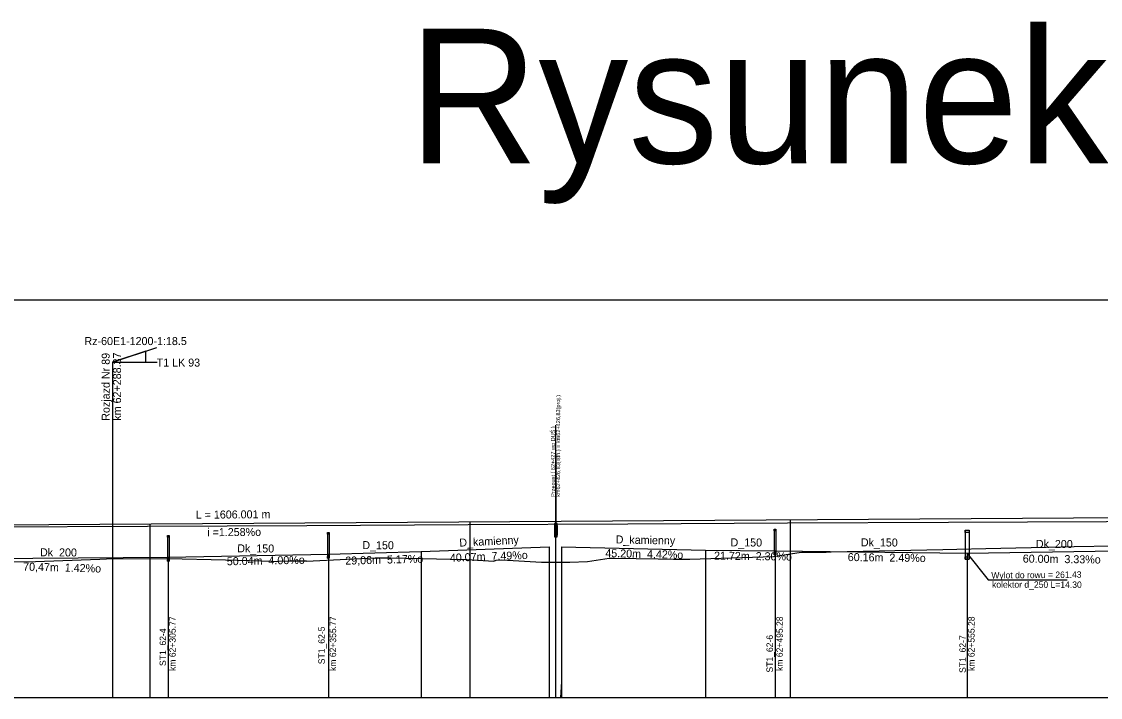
# Model space of a CAD drawing. Extents: x 6445630 to 6518227, y 5499240 to 5511716.
# Drawn here: x 6461491.2 to 6461828.1, y 5509129.7 to 5509340.7 of the extents above; entities that cross this region are included whole.
import ezdxf

# ---------------------------------------------------------------- set-up
doc = ezdxf.new("R2010")
doc.units = 0
for name, color, linetype in [('Default', 7, 'Continuous'), ('TOR_PROF-drenaze', 7, 'Continuous'), ('TOR_PROF-drenokolektory', 7, 'Continuous'), ('TOR_PROF-obiekty+opisy', 7, 'Continuous'), ('TOR_PROF-opisy glowne', 7, 'Continuous'), ('TOR_PROF-opisy pomocnicze', 7, 'Continuous'), ('TOR_PROF-rozjazdy', 7, 'Continuous'), ('TOR_PROF-studnie i osadniki', 7, 'Continuous'), ('TOR_PROF-tor istniejacy T1', 7, 'Continuous'), ('TOR_PROF-tor projektowany', 7, 'Continuous'), ('TOR_PROF-uklad odniesienia', 7, 'Continuous'), ('TOR_RAMKI-dodatkowe3', 7, 'Continuous'), ('TOR_RAMKI-MASKA WYCIECIA', 7, 'Continuous')]:
    doc.layers.add(name, color=color, linetype=linetype)

msp = doc.modelspace()

# ---------------------------------------------------------------- linework, layer by layer
at = {"layer": 'TOR_PROF-drenaze'}
for points in [[(6461616, 5509175.24), (6461656, 5509176.74)], [(6461659.77, 5509176.74), (6461704.77, 5509175.74)], [(6461536.98, 5509173.49), (6461586.98, 5509174.49)], [(6461586.98, 5509174.49), (6461616, 5509175.24)], [(6461704.77, 5509175.74), (6461726.49, 5509175.49)], [(6461726.49, 5509175.49), (6461786.49, 5509174.74)]]:
    msp.add_lwpolyline(points, dxfattribs=at)
at = {"layer": 'TOR_PROF-drenokolektory'}
for points in [[(6461656, 5509176.74), (6461656, 5509134.74), (6461656, 5509129.74), (6461656, 5509129.74)], [(6461656, 5509176.74), (6461656, 5509134.74), (6461656, 5509129.74), (6461656, 5509129.74)], [(6461659.77, 5509176.74), (6461659.77, 5509134.74), (6461659.5, 5509129.74), (6461659.5, 5509129.74)], [(6461659.77, 5509176.74), (6461659.77, 5509134.74), (6461659.77, 5509129.74), (6461659.77, 5509129.74)], [(6461466.51, 5509172.99), (6461536.98, 5509173.49)], [(6461536.98, 5509173.49), (6461536.98, 5509134.74), (6461536.98, 5509129.74), (6461536.98, 5509129.74)], [(6461536.98, 5509173.49), (6461536.98, 5509134.74), (6461536.98, 5509129.74), (6461536.98, 5509129.74)], [(6461536.98, 5509173.49), (6461536.98, 5509134.74), (6461536.98, 5509129.74), (6461536.98, 5509129.74)], [(6461586.98, 5509174.49), (6461586.98, 5509134.74), (6461586.98, 5509129.74), (6461586.98, 5509129.74)], [(6461586.98, 5509174.49), (6461586.98, 5509134.74), (6461586.98, 5509129.74), (6461586.98, 5509129.74)], [(6461586.98, 5509174.49), (6461586.98, 5509134.74), (6461586.98, 5509129.74), (6461586.98, 5509129.74)], [(6461616, 5509175.24), (6461616, 5509134.74), (6461616, 5509129.74), (6461616, 5509129.74)], [(6461616, 5509175.24), (6461616, 5509134.74), (6461616, 5509129.74), (6461616, 5509129.74)], [(6461616, 5509175.24), (6461616, 5509134.74), (6461616, 5509129.74), (6461616, 5509129.74)], [(6461704.77, 5509175.74), (6461704.77, 5509134.74), (6461704.77, 5509129.74), (6461704.77, 5509129.74)], [(6461704.77, 5509175.74), (6461704.77, 5509134.74), (6461704.77, 5509129.74), (6461704.77, 5509129.74)], [(6461704.77, 5509175.74), (6461704.77, 5509134.74), (6461704.77, 5509129.74), (6461704.77, 5509129.74)], [(6461726.49, 5509175.49), (6461726.49, 5509134.74), (6461726.49, 5509129.74), (6461726.49, 5509129.74)], [(6461726.49, 5509175.49), (6461726.49, 5509134.74), (6461726.49, 5509129.74), (6461726.49, 5509129.74)], [(6461726.49, 5509175.49), (6461726.49, 5509134.74), (6461726.49, 5509129.74), (6461726.49, 5509129.74)], [(6461786.49, 5509174.74), (6461846.49, 5509175.74)], [(6461786.49, 5509174.74), (6461786.49, 5509134.74), (6461786.49, 5509129.74), (6461786.49, 5509129.74)], [(6461786.49, 5509174.74), (6461786.49, 5509134.74), (6461786.49, 5509129.74), (6461786.49, 5509129.74)], [(6461786.49, 5509174.74), (6461786.49, 5509134.74), (6461786.49, 5509129.74), (6461786.49, 5509129.74)]]:
    msp.add_lwpolyline(points, dxfattribs=at)
at = {"layer": 'TOR_PROF-obiekty+opisy'}
for p, q in [((6461658.04, 5509129.74), (6461658.04, 5509214.74)), ((6461658.04, 5509205.74), (6461658.04, 5509183.85)), ((6461658.04, 5509205.74), (6461658.04, 5509184.74)), ((6461658.04, 5509205.74), (6461658.04, 5509184.71)), ((6461658.04, 5509205.74), (6461658.04, 5509184.74)), ((6461786.51, 5509174.71), (6461793.11, 5509166.45)), ((6461793.11, 5509166.45), (6461817.76, 5509166.45))]:
    msp.add_line(p, q, dxfattribs=at)
for points in [[(6461658.5, 5509183.98), (6461657.58, 5509183.98), (6461657.58, 5509179.9), (6461658.5, 5509179.9)], [(6461658.42, 5509183.44), (6461657.67, 5509183.44), (6461657.67, 5509180.44), (6461658.42, 5509180.44)]]:
    msp.add_lwpolyline(points, close=True, dxfattribs=at)
for points in [[(6461658.5, 5509179.9), (6461658.5, 5509183.98), (6461657.58, 5509183.98), (6461657.58, 5509179.9), (6461658.5, 5509179.9)], [(6461658.42, 5509180.44), (6461657.67, 5509180.44), (6461657.67, 5509183.44), (6461658.42, 5509183.44), (6461658.42, 5509180.44)]]:
    msp.add_lwpolyline(points, dxfattribs=at)
at = {"layer": 'TOR_PROF-rozjazdy'}
for q in [(6461533.36, 5509238.98), (6461519.58, 5509129.74), (6461533.5, 5509234.4)]:
    msp.add_line((6461519.58, 5509234.4), q, dxfattribs=at)
for points in [[(6461529.98, 5509237.86), (6461519.58, 5509234.4), (6461529.98, 5509234.4), (6461529.98, 5509237.86)], [(6461519.58, 5509234.4), (6461529.98, 5509234.4), (6461529.98, 5509237.86), (6461519.58, 5509234.4)]]:
    msp.add_lwpolyline(points, dxfattribs=at)
at = {"layer": 'TOR_PROF-studnie i osadniki'}
for p, q in [((6461536.73, 5509180.24), (6461536.73, 5509172.24)), ((6461536.73, 5509180.24), (6461537.23, 5509180.24)), ((6461537.23, 5509180.24), (6461537.23, 5509172.24)), ((6461586.73, 5509181.24), (6461586.73, 5509173.24)), ((6461586.73, 5509181.24), (6461587.23, 5509181.24)), ((6461587.23, 5509181.24), (6461587.23, 5509173.24)), ((6461726.24, 5509182.24), (6461726.24, 5509174.24)), ((6461726.24, 5509182.24), (6461726.74, 5509182.24)), ((6461726.74, 5509182.24), (6461726.74, 5509174.24)), ((6461785.84, 5509181.94), (6461785.84, 5509172.94)), ((6461785.84, 5509181.94), (6461787.14, 5509181.94)), ((6461787.14, 5509181.94), (6461787.14, 5509172.94)), ((6461586.73, 5509173.24), (6461587.23, 5509173.24)), ((6461726.24, 5509174.24), (6461726.74, 5509174.24)), ((6461536.73, 5509172.24), (6461537.23, 5509172.24)), ((6461785.84, 5509172.94), (6461787.14, 5509172.94))]:
    msp.add_line(p, q, dxfattribs=at)
for points in [[(6461536.73, 5509180.24), (6461537.23, 5509180.24), (6461537.23, 5509179.74), (6461536.73, 5509179.74)], [(6461586.73, 5509181.24), (6461587.23, 5509181.24), (6461587.23, 5509180.74), (6461586.73, 5509180.74)], [(6461726.24, 5509182.24), (6461726.74, 5509182.24), (6461726.74, 5509181.74), (6461726.24, 5509181.74)], [(6461785.84, 5509181.94), (6461787.14, 5509181.94), (6461787.14, 5509181.24), (6461785.84, 5509181.24)], [(6461586.73, 5509173.74), (6461587.23, 5509173.74), (6461587.23, 5509173.24), (6461586.73, 5509173.24)], [(6461726.24, 5509174.74), (6461726.74, 5509174.74), (6461726.74, 5509174.24), (6461726.24, 5509174.24)], [(6461785.84, 5509173.64), (6461787.14, 5509173.64), (6461787.14, 5509172.94), (6461785.84, 5509172.94)], [(6461536.73, 5509172.74), (6461537.23, 5509172.74), (6461537.23, 5509172.24), (6461536.73, 5509172.24)]]:
    msp.add_lwpolyline(points, close=True, dxfattribs=at)
at = {"layer": 'TOR_PROF-tor istniejacy T1'}
msp.add_lwpolyline([(6462178.77, 5509186.49), (6462126.11, 5509186.34), (6462077.45, 5509186.09), (6462028.26, 5509185.84), (6461979.25, 5509185.54), (6461930.81, 5509185.24), (6461880.47, 5509184.89), (6461830.06, 5509184.59), (6461780.67, 5509184.39), (6461730.44, 5509184.09), (6461680.54, 5509183.84), (6461630.6, 5509183.59), (6461580.29, 5509183.34), (6461530.46, 5509183.09), (6461480.28, 5509182.84)], dxfattribs=at)
at = {"layer": 'TOR_PROF-tor projektowany'}
msp.add_line((6460751.21, 5509179.04), (6462357.21, 5509189.14), dxfattribs=at)
msp.add_line((6460751.21, 5509179.04), (6462357.21, 5509189.14), dxfattribs=at)
for points in [[(6461531.21, 5509183.94), (6461531.21, 5509134.74), (6461531.21, 5509129.74), (6461531.21, 5509129.74)], [(6461531.21, 5509183.94), (6461531.21, 5509134.74), (6461531.21, 5509129.74), (6461531.21, 5509129.74)], [(6461631.21, 5509184.57), (6461631.21, 5509134.74), (6461631.21, 5509129.74), (6461631.21, 5509129.74)], [(6461631.21, 5509184.57), (6461631.21, 5509134.74), (6461631.21, 5509129.74), (6461631.21, 5509129.74)], [(6461731.21, 5509185.2), (6461731.21, 5509134.74), (6461731.21, 5509129.74), (6461731.21, 5509129.74)], [(6461731.21, 5509185.2), (6461731.21, 5509134.74), (6461731.21, 5509129.74), (6461731.21, 5509129.74)]]:
    msp.add_lwpolyline(points, dxfattribs=at)
at = {"layer": 'TOR_PROF-uklad odniesienia'}
msp.add_line((6452331.21, 5509129.74), (6462731.21, 5509129.74), dxfattribs=at)
at = {"layer": 'TOR_RAMKI-dodatkowe3'}
for p, q in [((6461792.31, 5509176.25), (6461815.89, 5509176.77)), ((6461815.89, 5509176.77), (6461819.95, 5509176.88)), ((6461819.95, 5509176.88), (6461832.33, 5509177.06)), ((6461592.71, 5509172.85), (6461601.6, 5509173.28)), ((6461601.6, 5509173.28), (6461603.37, 5509173.28)), ((6461603.37, 5509173.28), (6461606.54, 5509173.29)), ((6461606.54, 5509173.29), (6461630.23, 5509172.84)), ((6461667.92, 5509172.18), (6461674.71, 5509173.25)), ((6461674.71, 5509173.25), (6461676.24, 5509173.26)), ((6461676.24, 5509173.26), (6461689.98, 5509173)), ((6461699.86, 5509172.92), (6461725.99, 5509173.69)), ((6461725.99, 5509173.69), (6461726.06, 5509173.7)), ((6461726.06, 5509173.7), (6461733.31, 5509174.9)), ((6461733.31, 5509174.9), (6461734.07, 5509174.98)), ((6461734.07, 5509174.98), (6461734.84, 5509175.03)), ((6461734.84, 5509175.03), (6461737.21, 5509175.06)), ((6461737.21, 5509175.06), (6461742.48, 5509175.12)), ((6461742.48, 5509175.12), (6461744.06, 5509175.18)), ((6461744.06, 5509175.18), (6461778.89, 5509175.95)), ((6461778.89, 5509175.95), (6461783.25, 5509176.06)), ((6461783.25, 5509176.06), (6461792.31, 5509176.25)), ((6461485.24, 5509172.15), (6461492.57, 5509172.07)), ((6461492.57, 5509172.07), (6461512.68, 5509172.77)), ((6461512.68, 5509172.77), (6461515.62, 5509172.88)), ((6461515.62, 5509172.88), (6461517.65, 5509172.95)), ((6461517.65, 5509172.95), (6461536.57, 5509173.12)), ((6461536.57, 5509173.12), (6461536.88, 5509173.12)), ((6461536.88, 5509173.12), (6461554.87, 5509172.66)), ((6461554.87, 5509172.66), (6461569.57, 5509172.28)), ((6461569.57, 5509172.28), (6461570.71, 5509172.2)), ((6461570.71, 5509172.2), (6461571.36, 5509172.29)), ((6461571.36, 5509172.29), (6461574.72, 5509172.38)), ((6461574.72, 5509172.38), (6461580.01, 5509172.33)), ((6461580.01, 5509172.33), (6461580.17, 5509172.32)), ((6461580.17, 5509172.32), (6461592.71, 5509172.85)), ((6461630.23, 5509172.84), (6461638.68, 5509172.26)), ((6461638.68, 5509172.26), (6461639.42, 5509172.63)), ((6461639.42, 5509172.63), (6461641.2, 5509172.64)), ((6461641.2, 5509172.64), (6461653.52, 5509171.99)), ((6461653.52, 5509171.99), (6461661.31, 5509172.01)), ((6461661.31, 5509172.01), (6461662.37, 5509171.98)), ((6461662.37, 5509171.98), (6461667.92, 5509172.18)), ((6461689.98, 5509173), (6461694.77, 5509172.91)), ((6461694.77, 5509172.91), (6461699.86, 5509172.92))]:
    msp.add_line(p, q, dxfattribs=at)
at = {"layer": 'TOR_RAMKI-MASKA WYCIECIA'}
msp.add_lwpolyline([(6460741.75, 5508966.75), (6462761.75, 5508966.75), (6462761.75, 5509253.75), (6460741.75, 5509253.75)], close=True, dxfattribs=at)

# ---------------------------------------------------------------- texts
at = {"layer": 'Default'}
for p in [(6461580.29, 5509183.34), (6461630.6, 5509183.59), (6461680.54, 5509183.84), (6461730.44, 5509184.09), (6461780.67, 5509184.39), (6461530.46, 5509183.09)]:
    msp.add_text('+', height=0.001, dxfattribs=at).set_placement(p)
at = {"layer": 'TOR_PROF-drenaze'}
for s, rotation, p in [('D_kamienny', 2.8283, (6461627.95, 5509176.8)), ('D_kamienny', 358.8446, (6461676.71, 5509177.82)), ('Dk_150', 359.6772, (6461558.53, 5509175.03)), ('D_150', 359.6772, (6461597.59, 5509176.04)), ('D_150', 359.6772, (6461712.59, 5509176.89)), ('Dk_150', 359.6772, (6461753.3, 5509176.9)), ('Dk_200', 359.6772, (6461807.95, 5509176.42)), ('Dk_200', 359.6772, (6461496.92, 5509173.8)), ('50.04m  4.00%o  ', 1.1458, (6461555.29, 5509170.97)), (' 29,06m  5.17%o  ', 1.4805, (6461591.37, 5509171.15)), ('40.07m  7.49%o  ', 2.1479, (6461624.97, 5509172.06)), ('45.20m  4.42%o  ', 358.727, (6461673.47, 5509173.55)), ('21.72m  2.30%o  ', 359.3405, (6461707.43, 5509172.75)), ('60.16m  2.49%o  ', 359.2838, (6461749.2, 5509172.31)), ('60.00m  3.33%o  ', 359.2838, (6461803.86, 5509171.83)), ('70,47m  1.42%o  ', 358.4852, (6461491.63, 5509169.35))]:
    msp.add_text(s, height=2.5, rotation=rotation, dxfattribs=at).set_placement(p)
at = {"layer": 'TOR_PROF-obiekty+opisy'}
for s, p in [(' km62+426,83(istn.) = km62+426,83(proj.) ', (6461659.38, 5509191.87)), (' Przepust ( 62+427 wg DUŚ )', (6461657.76, 5509191.87))]:
    msp.add_text(s, height=1.25, rotation=90, dxfattribs=at).set_placement(p)
at = {"layer": 'TOR_PROF-opisy glowne'}
for s, rotation, p in [('Wylot do rowu = 261.43', 0.4945, (6461794.06, 5509166.85)), ('kolektor d_250 L=14.30', 359.8879, (6461794.27, 5509163.98)), ('km 62+305.77', 90, (6461539.3, 5509137.99)), ('km 62+355.77', 90, (6461589.42, 5509137.99)), ('km 62+495.28', 90, (6461728.93, 5509137.99)), ('km 62+555.28', 90, (6461788.82, 5509137.99)), ('ST1_62-4', 90, (6461536.27, 5509139.54)), ('ST1_62-5', 90, (6461585.86, 5509140.1)), ('ST1_62-6', 90, (6461725.83, 5509137.5)), ('ST1_62-7', 90, (6461786.07, 5509137.38))]:
    msp.add_text(s, height=2, rotation=rotation, dxfattribs=at).set_placement(p)
at = {"layer": 'TOR_PROF-opisy pomocnicze'}
for s, p in [('L = 1606.001 m', (6461545.56, 5509185.53)), ('L = 1606.001 m', (6461545.56, 5509185.53)), ('  i =1.258%o', (6461547.3, 5509180.04)), ('  i =1.258%o', (6461547.3, 5509180.04))]:
    msp.add_text(s, height=2.5, rotation=0.3603, dxfattribs=at).set_placement(p)
at = {"layer": 'TOR_PROF-rozjazdy'}
for s, p in [('Rz-60E1-1200-1:18.5', (6461510.8, 5509239.74)), ('T1 LK 93', (6461533.36, 5509233.02))]:
    msp.add_text(s, height=2.5, dxfattribs=at).set_placement(p)
for s, p in [('Rozjazd Nr 89', (6461518.69, 5509216.11)), ('km 62+288.37', (6461522.24, 5509216.13))]:
    msp.add_text(s, height=2.5, rotation=90, dxfattribs=at).set_placement(p)
at = {"layer": 'TOR_PROF-uklad odniesienia'}
msp.add_text('Rysunek 4.03', height=42, dxfattribs=at).set_placement((6461612.04, 5509296.49))

doc.saveas('drawing.dxf')
